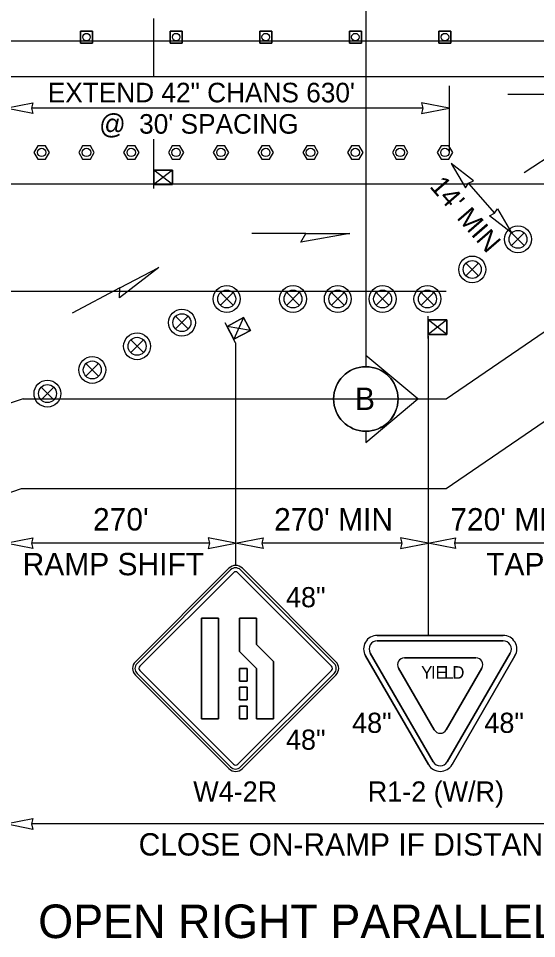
# Model space of a CAD drawing. Extents: x 99999 to 100116, y 99995 to 100013.
# Drawn here: x 100050.649 to 100052.499, y 100004.799 to 100008.087 of the extents above; entities that cross this region are included whole.
import ezdxf

# ---------------------------------------------------------------- set-up
doc = ezdxf.new("R2010")
doc.units = 0
for name, color, linetype in [('RD_MK_LineEdgeYellow', 7, 'Continuous'), ('RD_MK_LineLane', 7, 'Continuous'), ('SH_DE_DetailHeading2Text', 7, 'Continuous'), ('SH_GI_SectionCut', 7, 'Continuous'), ('TR_SN_ConstructionSigns', 7, 'Continuous'), ('TR_WZ_PortableSignMount5ftMinBlk-Org', 7, 'Continuous'), ('TR_WZ_PortableSignMount5ftMinRed-Wht', 7, 'Continuous'), ('TR_WZ_TallChanDevice', 7, 'Continuous'), ('TR_WZ_TrafficCone', 7, 'Continuous'), ('TR_WZ_TrafficSafetyDrum', 7, 'Continuous'), ('TR_WZ_WorkZoneDetails', 7, 'Continuous'), ('TR_WZ_WorkZoneTextCurrent', 7, 'Continuous')]:
    doc.layers.add(name, color=color, linetype=linetype)

msp = doc.modelspace()

# ---------------------------------------------------------------- linework, layer by layer
at = {"layer": 'RD_MK_LineEdgeYellow'}
for p, q in [((100048.195, 100007.8789), (100055.43, 100007.8789)), ((100052.1758, 100006.7269), (100052.7368, 100007.1109)), ((100050.6655, 100006.7269), (100048.195, 100005.8927)), ((100050.6655, 100006.7269), (100052.1758, 100006.7269))]:
    msp.add_line(p, q, dxfattribs=at)
at = {"layer": 'RD_MK_LineLane'}
for points in [[(100055.43, 100007.4949), (100048.195, 100007.4949)], [(100052.1758, 100007.1109), (100050.6024, 100007.1109)], [(100052.1758, 100007.1109), (100050.6024, 100007.1109)]]:
    msp.add_lwpolyline(points, dxfattribs=at)
at = {"layer": 'SH_GI_SectionCut'}
for p, q in [((100051.8894, 100008.3179), (100051.8894, 100006.8828)), ((100051.8894, 100006.8828), (100051.8894, 100006.8421)), ((100052.0755, 100006.7269), (100051.8894, 100006.8828)), ((100051.8894, 100006.571), (100052.0755, 100006.7269)), ((100051.8894, 100006.6117), (100051.8894, 100006.571))]:
    msp.add_line(p, q, dxfattribs=at)
msp.add_circle((100051.8894, 100006.7269), 0.1152, dxfattribs=at)
for start, end in [(0, 269.9978), (269.9978, 90.0022), (269.9978, 0)]:
    msp.add_arc((100051.8894, 100006.7269), 0.1152, start, end, dxfattribs=at)
at = {"layer": 'TR_SN_ConstructionSigns'}
for p, q in [((100051.4008, 100006.122), (100051.0667, 100005.7879)), ((100051.4067, 100006.1161), (100051.0726, 100005.7819)), ((100051.0826, 100005.772), (100051.4167, 100006.1061)), ((100051.4326, 100006.1061), (100051.7667, 100005.772)), ((100051.7766, 100005.7819), (100051.4425, 100006.1161)), ((100051.7826, 100005.7879), (100051.4485, 100006.122)), ((100051.303, 100005.944), (100051.3634, 100005.944)), ((100051.303, 100005.584), (100051.303, 100005.944)), ((100051.3634, 100005.944), (100051.303, 100005.944)), ((100051.303, 100005.944), (100051.303, 100005.584)), ((100051.3634, 100005.944), (100051.3634, 100005.584)), ((100051.3634, 100005.584), (100051.3634, 100005.944)), ((100051.4387, 100005.944), (100051.4992, 100005.944)), ((100051.4387, 100005.8245), (100051.4387, 100005.944)), ((100051.4992, 100005.944), (100051.4387, 100005.944)), ((100051.4387, 100005.944), (100051.4387, 100005.8245)), ((100051.4992, 100005.944), (100051.4992, 100005.8496)), ((100051.4992, 100005.8496), (100051.4992, 100005.944)), ((100052.3799, 100005.8822), (100051.9302, 100005.8822)), ((100051.9302, 100005.8627), (100051.9302, 100005.8629)), ((100051.9302, 100005.8629), (100052.1551, 100005.8629)), ((100052.1551, 100005.8629), (100051.9302, 100005.8629)), ((100051.9302, 100005.8629), (100051.9302, 100005.8627)), ((100051.4992, 100005.8496), (100051.5596, 100005.7891)), ((100051.5596, 100005.7891), (100051.4992, 100005.8496)), ((100051.4992, 100005.764), (100051.4387, 100005.8245)), ((100051.4387, 100005.8245), (100051.4992, 100005.764)), ((100052.1129, 100005.4205), (100051.8881, 100005.8091)), ((100051.8881, 100005.8091), (100052.1129, 100005.4205)), ((100052.1298, 100005.4302), (100051.9049, 100005.8189)), ((100051.9049, 100005.8189), (100052.1298, 100005.4302)), ((100052.1551, 100005.802), (100052.0273, 100005.802)), ((100052.0273, 100005.802), (100052.1551, 100005.802)), ((100052.2828, 100005.802), (100052.1551, 100005.802)), ((100052.1551, 100005.802), (100052.2828, 100005.802)), ((100052.4052, 100005.8189), (100052.1804, 100005.4303)), ((100052.1804, 100005.4303), (100052.4052, 100005.8189)), ((100052.422, 100005.8091), (100052.1972, 100005.4205)), ((100052.1972, 100005.4205), (100052.422, 100005.8091)), ((100051.4387, 100005.764), (100051.4654, 100005.764)), ((100051.4387, 100005.719), (100051.4387, 100005.764)), ((100051.4654, 100005.764), (100051.4387, 100005.764)), ((100051.4387, 100005.764), (100051.4387, 100005.719)), ((100051.4654, 100005.764), (100051.4654, 100005.719)), ((100051.4654, 100005.719), (100051.4654, 100005.764)), ((100051.4992, 100005.584), (100051.4992, 100005.764)), ((100051.4992, 100005.764), (100051.4992, 100005.584)), ((100051.5596, 100005.7891), (100051.5596, 100005.584)), ((100051.5596, 100005.584), (100051.5596, 100005.7891)), ((100052.0062, 100005.7654), (100052.134, 100005.5445)), ((100052.134, 100005.5445), (100052.0062, 100005.7654)), ((100052.1761, 100005.5445), (100052.3039, 100005.7654)), ((100052.3039, 100005.7654), (100052.1761, 100005.5445)), ((100051.0667, 100005.7402), (100051.4008, 100005.4061)), ((100051.0726, 100005.7462), (100051.4067, 100005.412)), ((100051.4167, 100005.422), (100051.0826, 100005.7561)), ((100051.7667, 100005.7561), (100051.4326, 100005.422)), ((100051.4425, 100005.412), (100051.7766, 100005.7462)), ((100051.4485, 100005.4061), (100051.7826, 100005.7402)), ((100051.4654, 100005.719), (100051.4387, 100005.719)), ((100051.4387, 100005.719), (100051.4654, 100005.719)), ((100051.4387, 100005.6965), (100051.4654, 100005.6965)), ((100051.4387, 100005.6515), (100051.4387, 100005.6965)), ((100051.4654, 100005.6965), (100051.4387, 100005.6965)), ((100051.4387, 100005.6965), (100051.4387, 100005.6515)), ((100051.4654, 100005.6965), (100051.4654, 100005.6515)), ((100051.4654, 100005.6515), (100051.4654, 100005.6965)), ((100051.4654, 100005.6515), (100051.4387, 100005.6515)), ((100051.4387, 100005.6515), (100051.4654, 100005.6515)), ((100051.4387, 100005.629), (100051.4654, 100005.629)), ((100051.4387, 100005.584), (100051.4387, 100005.629)), ((100051.4654, 100005.629), (100051.4387, 100005.629)), ((100051.4387, 100005.629), (100051.4387, 100005.584)), ((100051.4654, 100005.629), (100051.4654, 100005.584)), ((100051.4654, 100005.584), (100051.4654, 100005.629)), ((100051.3634, 100005.584), (100051.303, 100005.584)), ((100051.303, 100005.584), (100051.3634, 100005.584)), ((100051.4654, 100005.584), (100051.4387, 100005.584)), ((100051.4387, 100005.584), (100051.4654, 100005.584)), ((100051.5596, 100005.584), (100051.4992, 100005.584)), ((100051.4992, 100005.584), (100051.5596, 100005.584))]:
    msp.add_line(p, q, dxfattribs=at)
for points in [[(100051.9302, 100005.8822), (100052.3799, 100005.8822)], [(100052.1551, 100005.8629), (100052.3799, 100005.8629), (100052.3799, 100005.8627)], [(100052.3799, 100005.8627), (100052.3799, 100005.8629), (100052.1551, 100005.8629)]]:
    msp.add_lwpolyline(points, dxfattribs=at)
for centre, radius, start, end in [((100051.4246, 100006.0982), 0.0338, 45, 135), ((100051.4246, 100006.0982), 0.0253, 45, 135), ((100051.4246, 100006.0982), 0.0113, 45, 135), ((100051.9302, 100005.8335), 0.0487, 90, 210.0517), ((100051.9302, 100005.8335), 0.0487, 90, 210.0517), ((100051.9302, 100005.8335), 0.0292, 90, 210.0517), ((100051.9302, 100005.8335), 0.0292, 90, 210.0517), ((100052.3799, 100005.8335), 0.0487, 329.9522, 90), ((100052.3799, 100005.8335), 0.0487, 329.9522, 90), ((100052.3799, 100005.8335), 0.0292, 329.9522, 90), ((100052.3799, 100005.8335), 0.0292, 329.9522, 90), ((100052.0273, 100005.7776), 0.0244, 90, 210.0513), ((100052.0273, 100005.7776), 0.0244, 90, 210.0513), ((100052.2828, 100005.7776), 0.0244, 329.9514, 90), ((100052.2828, 100005.7776), 0.0244, 329.9514, 90), ((100051.0905, 100005.764), 0.0338, 135, 225), ((100051.0905, 100005.764), 0.0253, 135, 225), ((100051.0905, 100005.764), 0.0113, 135, 225), ((100051.7587, 100005.764), 0.0113, 315, 45), ((100051.7587, 100005.764), 0.0253, 315, 45), ((100051.7587, 100005.764), 0.0338, 315, 45), ((100052.1551, 100005.5567), 0.0244, 210.0519, 329.9525), ((100052.1551, 100005.5567), 0.0244, 210.0519, 329.9525), ((100051.4246, 100005.4299), 0.0338, 225, 315), ((100051.4246, 100005.4299), 0.0253, 225, 315), ((100051.4246, 100005.4299), 0.0113, 225, 315), ((100052.1551, 100005.4449), 0.0487, 210.0518, 329.9516), ((100052.1551, 100005.4449), 0.0487, 210.0518, 329.9516), ((100052.1551, 100005.4449), 0.0292, 210.0518, 329.9516), ((100052.1551, 100005.4449), 0.0292, 210.0518, 329.9516)]:
    msp.add_arc(centre, radius, start, end, dxfattribs=at)
at = {"layer": 'TR_WZ_PortableSignMount5ftMinBlk-Org'}
for p, q in [((100051.132, 100007.4789), (100051.132, 100007.5589)), ((100051.1987, 100007.5449), (100051.132, 100007.4929)), ((100051.1987, 100007.4929), (100051.132, 100007.5449)), ((100051.1654, 100007.5189), (100051.1654, 100007.5189)), ((100051.1655, 100007.519), (100051.1655, 100007.519)), ((100051.4528, 100007.0176), (100051.4181, 100006.9405)), ((100051.4246, 100006.9281), (100051.3873, 100006.9988)), ((100051.4771, 100006.9716), (100051.3938, 100006.9865)), ((100051.4354, 100006.9791), (100051.4354, 100006.9791)), ((100051.4355, 100006.9792), (100051.4355, 100006.9792))]:
    msp.add_line(p, q, dxfattribs=at)
for points in [[(100051.1987, 100007.5449), (100051.1987, 100007.4929), (100051.132, 100007.4929), (100051.132, 100007.5449)], [(100051.132, 100007.4929), (100051.1987, 100007.4929), (100051.1987, 100007.5449), (100051.132, 100007.5449)], [(100051.4528, 100007.0176), (100051.4771, 100006.9716), (100051.4181, 100006.9405), (100051.3938, 100006.9865)], [(100051.4181, 100006.9405), (100051.4771, 100006.9716), (100051.4528, 100007.0176), (100051.3938, 100006.9865)]]:
    msp.add_lwpolyline(points, close=True, dxfattribs=at)
at = {"layer": 'TR_WZ_PortableSignMount5ftMinRed-Wht'}
for p, q in [((100052.1119, 100006.9432), (100052.1119, 100007.0232)), ((100052.1786, 100007.0092), (100052.1119, 100006.9572)), ((100052.1786, 100006.9572), (100052.1119, 100007.0092)), ((100052.1452, 100006.9832), (100052.1452, 100006.9832)), ((100052.1453, 100006.9832), (100052.1453, 100006.9832))]:
    msp.add_line(p, q, dxfattribs=at)
for points in [[(100052.1786, 100007.0092), (100052.1786, 100006.9572), (100052.1119, 100006.9572), (100052.1119, 100007.0092)], [(100052.1119, 100006.9572), (100052.1786, 100006.9572), (100052.1786, 100007.0092), (100052.1119, 100007.0092)]]:
    msp.add_lwpolyline(points, close=True, dxfattribs=at)
at = {"layer": 'TR_WZ_TallChanDevice'}
for points in [[(100050.7459, 100007.6319), (100050.7182, 100007.6319), (100050.7043, 100007.6079), (100050.7182, 100007.5839), (100050.7459, 100007.5839), (100050.7597, 100007.6079)], [(100050.9059, 100007.6319), (100050.8782, 100007.6319), (100050.8643, 100007.6079), (100050.8782, 100007.5839), (100050.9059, 100007.5839), (100050.9197, 100007.6079)], [(100051.0659, 100007.6319), (100051.0382, 100007.6319), (100051.0243, 100007.6079), (100051.0382, 100007.5839), (100051.0659, 100007.5839), (100051.0797, 100007.6079)], [(100051.2259, 100007.6319), (100051.1982, 100007.6319), (100051.1843, 100007.6079), (100051.1982, 100007.5839), (100051.2259, 100007.5839), (100051.2397, 100007.6079)], [(100051.3859, 100007.6319), (100051.3582, 100007.6319), (100051.3443, 100007.6079), (100051.3582, 100007.5839), (100051.3859, 100007.5839), (100051.3997, 100007.6079)], [(100051.5459, 100007.6319), (100051.5182, 100007.6319), (100051.5043, 100007.6079), (100051.5182, 100007.5839), (100051.5459, 100007.5839), (100051.5597, 100007.6079)], [(100051.7059, 100007.6319), (100051.6782, 100007.6319), (100051.6643, 100007.6079), (100051.6782, 100007.5839), (100051.7059, 100007.5839), (100051.7197, 100007.6079)], [(100051.8659, 100007.6319), (100051.8382, 100007.6319), (100051.8243, 100007.6079), (100051.8382, 100007.5839), (100051.8659, 100007.5839), (100051.8797, 100007.6079)], [(100052.0259, 100007.6319), (100051.9982, 100007.6319), (100051.9843, 100007.6079), (100051.9982, 100007.5839), (100052.0259, 100007.5839), (100052.0397, 100007.6079)], [(100052.1859, 100007.6319), (100052.1582, 100007.6319), (100052.1443, 100007.6079), (100052.1582, 100007.5839), (100052.1859, 100007.5839), (100052.1997, 100007.6079)]]:
    msp.add_lwpolyline(points, close=True, dxfattribs=at)
for points in [[(100050.7459, 100007.6319), (100050.7182, 100007.6319), (100050.7043, 100007.6079), (100050.7182, 100007.5839), (100050.7459, 100007.5839), (100050.7597, 100007.6079), (100050.7459, 100007.6319)], [(100050.9059, 100007.6319), (100050.8782, 100007.6319), (100050.8643, 100007.6079), (100050.8782, 100007.5839), (100050.9059, 100007.5839), (100050.9197, 100007.6079), (100050.9059, 100007.6319)], [(100051.0659, 100007.6319), (100051.0382, 100007.6319), (100051.0243, 100007.6079), (100051.0382, 100007.5839), (100051.0659, 100007.5839), (100051.0797, 100007.6079), (100051.0659, 100007.6319)], [(100051.2259, 100007.6319), (100051.1982, 100007.6319), (100051.1843, 100007.6079), (100051.1982, 100007.5839), (100051.2259, 100007.5839), (100051.2397, 100007.6079), (100051.2259, 100007.6319)], [(100051.3859, 100007.6319), (100051.3582, 100007.6319), (100051.3443, 100007.6079), (100051.3582, 100007.5839), (100051.3859, 100007.5839), (100051.3997, 100007.6079), (100051.3859, 100007.6319)], [(100051.5459, 100007.6319), (100051.5182, 100007.6319), (100051.5043, 100007.6079), (100051.5182, 100007.5839), (100051.5459, 100007.5839), (100051.5597, 100007.6079), (100051.5459, 100007.6319)], [(100051.7059, 100007.6319), (100051.6782, 100007.6319), (100051.6643, 100007.6079), (100051.6782, 100007.5839), (100051.7059, 100007.5839), (100051.7197, 100007.6079), (100051.7059, 100007.6319)], [(100051.8659, 100007.6319), (100051.8382, 100007.6319), (100051.8243, 100007.6079), (100051.8382, 100007.5839), (100051.8659, 100007.5839), (100051.8797, 100007.6079), (100051.8659, 100007.6319)], [(100052.0259, 100007.6319), (100051.9982, 100007.6319), (100051.9843, 100007.6079), (100051.9982, 100007.5839), (100052.0259, 100007.5839), (100052.0397, 100007.6079), (100052.0259, 100007.6319)], [(100052.1859, 100007.6319), (100052.1582, 100007.6319), (100052.1443, 100007.6079), (100052.1582, 100007.5839), (100052.1859, 100007.5839), (100052.1997, 100007.6079), (100052.1859, 100007.6319)]]:
    msp.add_lwpolyline(points, dxfattribs=at)
for centre in [(100050.732, 100007.6079), (100050.892, 100007.6079), (100051.052, 100007.6079), (100051.212, 100007.6079), (100051.372, 100007.6079), (100051.532, 100007.6079), (100051.692, 100007.6079), (100051.852, 100007.6079), (100052.012, 100007.6079), (100052.172, 100007.6079)]:
    msp.add_circle(centre, 0.015, dxfattribs=at)
at = {"layer": 'TR_WZ_TrafficCone'}
for points in [[(100050.8707, 100008.0416), (100050.9134, 100008.0416), (100050.9134, 100007.9989), (100050.8707, 100007.9989), (100050.8707, 100008.0416)], [(100050.8707, 100007.9989), (100050.9134, 100007.9989), (100050.9134, 100008.0416), (100050.8707, 100008.0416), (100050.8707, 100007.9989)], [(100051.1907, 100008.0416), (100051.2334, 100008.0416), (100051.2334, 100007.9989), (100051.1907, 100007.9989), (100051.1907, 100008.0416)], [(100051.1907, 100007.9989), (100051.2334, 100007.9989), (100051.2334, 100008.0416), (100051.1907, 100008.0416), (100051.1907, 100007.9989)], [(100051.5107, 100008.0416), (100051.5534, 100008.0416), (100051.5534, 100007.9989), (100051.5107, 100007.9989), (100051.5107, 100008.0416)], [(100051.5107, 100007.9989), (100051.5534, 100007.9989), (100051.5534, 100008.0416), (100051.5107, 100008.0416), (100051.5107, 100007.9989)], [(100051.8307, 100008.0416), (100051.8734, 100008.0416), (100051.8734, 100007.9989), (100051.8307, 100007.9989), (100051.8307, 100008.0416)], [(100051.8307, 100007.9989), (100051.8734, 100007.9989), (100051.8734, 100008.0416), (100051.8307, 100008.0416), (100051.8307, 100007.9989)], [(100052.1507, 100008.0416), (100052.1934, 100008.0416), (100052.1934, 100007.9989), (100052.1507, 100007.9989), (100052.1507, 100008.0416)], [(100052.1507, 100007.9989), (100052.1934, 100007.9989), (100052.1934, 100008.0416), (100052.1507, 100008.0416), (100052.1507, 100007.9989)]]:
    msp.add_lwpolyline(points, dxfattribs=at)
for centre in [(100050.892, 100008.0202), (100051.212, 100008.0202), (100051.532, 100008.0202), (100051.852, 100008.0202), (100052.172, 100008.0202)]:
    msp.add_circle(centre, 0.0133, dxfattribs=at)
at = {"layer": 'TR_WZ_TrafficSafetyDrum'}
for p, q in [((100052.41, 100007.3201), (100052.4553, 100007.2749)), ((100052.4553, 100007.3201), (100052.41, 100007.2749)), ((100052.2468, 100007.2124), (100052.292, 100007.1672)), ((100052.292, 100007.2124), (100052.2468, 100007.1672)), ((100051.37, 100007.1069), (100051.4153, 100007.0616)), ((100051.4153, 100007.1069), (100051.37, 100007.0616)), ((100051.6068, 100007.1069), (100051.652, 100007.0616)), ((100051.652, 100007.1069), (100051.6068, 100007.0616)), ((100051.7668, 100007.1069), (100051.812, 100007.0616)), ((100051.812, 100007.1069), (100051.7668, 100007.0616)), ((100051.9268, 100007.1069), (100051.972, 100007.0616)), ((100051.972, 100007.1069), (100051.9268, 100007.0616)), ((100052.0868, 100007.1069), (100052.132, 100007.0616)), ((100052.132, 100007.1069), (100052.0868, 100007.0616)), ((100051.21, 100007.0224), (100051.2553, 100006.9771)), ((100051.2553, 100007.0224), (100051.21, 100006.9771)), ((100051.05, 100006.9379), (100051.0953, 100006.8926)), ((100051.0953, 100006.9379), (100051.05, 100006.8926)), ((100050.89, 100006.8534), (100050.9353, 100006.8081)), ((100050.9353, 100006.8534), (100050.89, 100006.8081)), ((100050.73, 100006.7689), (100050.7753, 100006.7236)), ((100050.7753, 100006.7689), (100050.73, 100006.7236))]:
    msp.add_line(p, q, dxfattribs=at)
for centre, radius in [((100052.4327, 100007.2975), 0.048), ((100052.4327, 100007.2975), 0.048), ((100052.4327, 100007.2975), 0.032), ((100052.2694, 100007.1898), 0.048), ((100052.2694, 100007.1898), 0.048), ((100052.2694, 100007.1898), 0.032), ((100051.3927, 100007.0842), 0.048), ((100051.3927, 100007.0842), 0.048), ((100051.3927, 100007.0842), 0.032), ((100051.6294, 100007.0842), 0.048), ((100051.6294, 100007.0842), 0.048), ((100051.6294, 100007.0842), 0.032), ((100051.7894, 100007.0842), 0.048), ((100051.7894, 100007.0842), 0.048), ((100051.7894, 100007.0842), 0.032), ((100051.9494, 100007.0842), 0.048), ((100051.9494, 100007.0842), 0.048), ((100051.9494, 100007.0842), 0.032), ((100052.1094, 100007.0842), 0.048), ((100052.1094, 100007.0842), 0.048), ((100052.1094, 100007.0842), 0.032), ((100051.2327, 100006.9997), 0.048), ((100051.2327, 100006.9997), 0.048), ((100051.2327, 100006.9997), 0.032), ((100051.0727, 100006.9152), 0.048), ((100051.0727, 100006.9152), 0.048), ((100051.0727, 100006.9152), 0.032), ((100050.9127, 100006.8307), 0.048), ((100050.9127, 100006.8307), 0.048), ((100050.9127, 100006.8307), 0.032), ((100050.7527, 100006.7462), 0.048), ((100050.7527, 100006.7462), 0.048), ((100050.7527, 100006.7462), 0.032)]:
    msp.add_circle(centre, radius, dxfattribs=at)
at = {"layer": 'TR_WZ_WorkZoneDetails'}
for p, q in [((100051.132, 100007.8789), (100051.132, 100008.0869)), ((100048.195, 100008.0069), (100055.43, 100008.0069)), ((100052.1871, 100007.8459), (100052.1871, 100007.6079)), ((100052.5898, 100007.8149), (100052.3969, 100007.8149)), ((100052.0933, 100007.7659), (100050.6962, 100007.7659)), ((100051.132, 100007.5589), (100051.132, 100007.6549)), ((100052.6158, 100007.6408), (100052.4548, 100007.5346)), ((100052.2561, 100007.4975), (100052.3486, 100007.391)), ((100051.6748, 100007.3183), (100051.4819, 100007.3183)), ((100051.0112, 100007.1238), (100050.8406, 100007.0337)), ((100052.1119, 100006.9512), (100052.1119, 100005.8822)), ((100051.4246, 100006.9281), (100051.4246, 100006.1319)), ((100052.1758, 100006.4069), (100052.7368, 100006.7909)), ((100048.195, 100005.5689), (100050.6601, 100006.4069)), ((100050.6601, 100006.4069), (100052.1758, 100006.4069)), ((100050.6601, 100006.4069), (100052.1758, 100006.4069)), ((100051.3309, 100006.2119), (100050.6962, 100006.2119)), ((100052.0181, 100006.2119), (100051.5184, 100006.2119)), ((100052.7917, 100006.2119), (100052.2056, 100006.2119)), ((100054.3691, 100005.2082), (100050.6962, 100005.2082))]:
    msp.add_line(p, q, dxfattribs=at)
for points in [[(100050.6024, 100007.7659), (100050.7007, 100007.7851), (100050.6962, 100007.7659), (100050.7007, 100007.7466)], [(100052.1871, 100007.7659), (100052.0888, 100007.7851), (100052.0933, 100007.7659), (100052.0888, 100007.7466)], [(100052.1947, 100007.5683), (100052.2448, 100007.4816), (100052.2563, 100007.4977), (100052.2738, 100007.5069)], [(100052.41, 100007.3201), (100052.3309, 100007.3815), (100052.3484, 100007.3908), (100052.3599, 100007.4069)], [(100051.8321, 100007.3183), (100051.657, 100007.2875), (100051.6748, 100007.3183)], [(100051.1502, 100007.1972), (100051.0098, 100007.0882), (100051.0112, 100007.1238)], [(100050.6024, 100006.2119), (100050.7007, 100006.2312), (100050.6962, 100006.2119), (100050.7007, 100006.1926)], [(100051.4246, 100006.2119), (100051.3263, 100006.2312), (100051.3309, 100006.2119), (100051.3263, 100006.1926)], [(100051.4246, 100006.2119), (100051.5229, 100006.2312), (100051.5184, 100006.2119), (100051.5229, 100006.1926)], [(100052.1119, 100006.2119), (100052.0136, 100006.2312), (100052.0181, 100006.2119), (100052.0136, 100006.1926)], [(100052.1119, 100006.2119), (100052.2102, 100006.2312), (100052.2056, 100006.2119), (100052.2102, 100006.1926)], [(100050.6024, 100005.2082), (100050.7007, 100005.2275), (100050.6962, 100005.2082), (100050.7007, 100005.1889)]]:
    msp.add_lwpolyline(points, close=True, dxfattribs=at)

# ---------------------------------------------------------------- texts
at = {"layer": 'SH_DE_DetailHeading2Text'}
msp.add_text('OPEN RIGHT PARALLEL ON-RAMP DETAIL', height=0.12, rotation=360, dxfattribs=at).set_placement((100050.7196, 100004.8003))
at = {"layer": 'SH_GI_SectionCut'}
msp.add_text('B', height=0.08, rotation=359.99, dxfattribs=at).set_placement((100051.8507, 100006.6876))
at = {"layer": 'TR_SN_ConstructionSigns'}
for s, p in [('48"', (100051.6044, 100005.9826)), ('48"', (100052.3128, 100005.5337)), ('48"', (100051.6044, 100005.4735)), ('W4-2R', (100051.2732, 100005.2882)), ('R1-2 (W/R)', (100051.8963, 100005.2882))]:
    msp.add_text(s, height=0.072, rotation=360, dxfattribs=at).set_placement(p)
for s, height, p in [('Y', 0.045, (100052.0869, 100005.7271)), ('I', 0.045, (100052.122, 100005.7271)), ('E', 0.045, (100052.1382, 100005.7271)), ('L', 0.045, (100052.1688, 100005.7271)), ('D', 0.045, (100052.198, 100005.7271)), ('48"', 0.072, (100051.8404, 100005.5337))]:
    msp.add_text(s, height=height, dxfattribs=at).set_placement(p)
at = {"layer": 'TR_WZ_WorkZoneTextCurrent'}
for s, height, p in [('EXTEND 42" CHANS 630\'', 0.07, (100050.7538, 100007.7869)), ('@', 0.07, (100050.9373, 100007.6749)), ("30' SPACING", 0.07, (100051.08, 100007.6749)), ("270'", 0.08, (100050.9153, 100006.2569)), ("270' MIN", 0.08, (100051.5618, 100006.2569)), ("720' MERGE", 0.08, (100052.1911, 100006.2569)), ('RAMP SHIFT', 0.08, (100050.6641, 100006.0969)), ('TAPER', 0.08, (100052.3192, 100006.0969)), ('CLOSE ON-RAMP IF DISTANCE IS NOT AVAILABLE', 0.08, (100051.0782, 100005.0953))]:
    msp.add_text(s, height=height, dxfattribs=at).set_placement(p)
msp.add_text("14' MIN", height=0.07, rotation=310.9418, dxfattribs=at).set_placement((100052.1143, 100007.4853))

doc.saveas('drawing.dxf')
